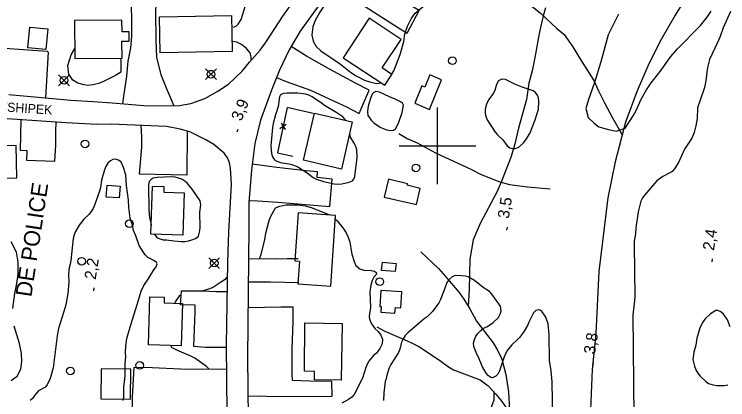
# Model space of a CAD drawing. Extents: x 282461 to 284471, y 5554090 to 5557646.
# Drawn here: x 283089.7 to 283275.7, y 5554933.8 to 5555034.3 of the extents above; entities that cross this region are included whole.
import ezdxf

# ---------------------------------------------------------------- set-up
doc = ezdxf.new("R2010")
doc.units = 0
for name, color, linetype in [('Niveau 15', 7, 'Continuous'), ('Niveau 19', 7, 'Continuous'), ('Niveau 2', 7, 'Continuous'), ('Niveau 21', 7, 'Continuous'), ('Niveau 22', 7, 'Continuous'), ('Niveau 3', 7, 'Continuous'), ('Niveau 31', 7, 'Continuous'), ('Niveau 36', 7, 'Continuous'), ('Niveau 37', 7, 'Continuous'), ('Niveau 61', 7, 'Continuous')]:
    doc.layers.add(name, color=color, linetype=linetype)

msp = doc.modelspace()

# ---------------------------------------------------------------- linework, layer by layer
at = {"layer": 'Niveau 19'}
for points in [[(283172.75, 5555041.88), (283189.57, 5555030.96), (283192.08, 5555029.43), (283195.25, 5555035.36), (283190.46, 5555038.16), (283183.22, 5555042.78), (283179.31, 5555045.58), (283176.87, 5555047.6)], [(283117.97, 5555011.02), (283118.35, 5555014.07), (283119.01, 5555018.19), (283119.36, 5555022.13), (283120.08, 5555025.56), (283120.33, 5555028.51), (283120.21, 5555040.98), (283126.7, 5555040.81), (283126.48, 5555035.07), (283126.52, 5555027.71), (283126.75, 5555023.08), (283127.86, 5555018.62), (283129.24, 5555015.16), (283131.27, 5555010.49)], [(283146.84, 5555030.98), (283147.59, 5555031.33), (283148.05, 5555031.8), (283148.79, 5555032.96), (283149.9, 5555036.62)], [(283074.61, 5555014.51), (283075.65, 5555014.89), (283076.45, 5555015.53), (283076.96, 5555016.11), (283077.97, 5555018.04), (283078.36, 5555019.37), (283078.79, 5555021.58), (283078.91, 5555025.98), (283084.6, 5555025.69), (283098.22, 5555024.72), (283098.52, 5555024.43), (283097.81, 5555012.55)], [(283151.42, 5555022.37), (283151.4, 5555023.2), (283151.15, 5555024.24), (283150.21, 5555025.45), (283148.86, 5555026.48), (283147.64, 5555027.04), (283146.65, 5555027.27)], [(283158.05, 5555017.85), (283160.58, 5555016.79), (283166.87, 5555014.53), (283171.76, 5555012.32), (283176.25, 5555010.16), (283179.58, 5555008.46), (283182.17, 5555014.51), (283178.61, 5555016.33), (283171.84, 5555020.03), (283165.83, 5555023.44), (283161.87, 5555025.96)], [(283091.36, 5555006.83), (283091.19, 5554998.93), (283092.97, 5554998.78), (283092.88, 5554996.28), (283100.24, 5554996.06), (283100.48, 5555000.24), (283100.45, 5555003.77), (283100.55, 5555006.18)], [(283134.71, 5555003.84), (283134.62, 5554992.33), (283122.33, 5554992.62), (283122.88, 5554999.69), (283122.91, 5555002.36), (283122.78, 5555005.31)], [(283150.86, 5554985.74), (283153.14, 5554985.68), (283158.35, 5554985.32), (283171.93, 5554984.18), (283172.54, 5554991.36), (283168.59, 5554991.79), (283168.75, 5554993.24), (283165.79, 5554993.5), (283158.07, 5554994.36), (283151.68, 5554995.28)], [(283163.7, 5554970.52), (283160.81, 5554970.55), (283157.68, 5554970.46), (283150.75, 5554970.51)], [(283150.7, 5554964.53), (283156.47, 5554964.54), (283163.84, 5554964.33)], [(283144.97, 5554947.45), (283139.47, 5554947.4), (283136.51, 5554947.66), (283136.86, 5554956.75), (283136.84, 5554958.49), (283133.02, 5554958.57), (283133.26, 5554962.22), (283138.93, 5554962.21), (283142.18, 5554962.06), (283145.21, 5554962.03)], [(283150.58, 5554934.76), (283153.52, 5554934.79), (283157.29, 5554934.65), (283172.53, 5554934.75), (283172.49, 5554938.57), (283166.69, 5554938.63), (283162.17, 5554938.82), (283162.09, 5554940.61), (283162.13, 5554946.98), (283162.33, 5554954.16), (283162.34, 5554957.92), (283159.16, 5554957.95), (283150.64, 5554957.76)], [(283145.22, 5554913.14), (283137.32, 5554913.27), (283134.72, 5554913.42), (283134.81, 5554929.57), (283134.62, 5554931.19), (283131.02, 5554931.28), (283125.17, 5554931.1), (283121.26, 5554931.04), (283120.51, 5554931.09), (283120.52, 5554934.39), (283120.95, 5554942.27), (283125.64, 5554942.2), (283133.02, 5554941.87), (283138.54, 5554941.76), (283145, 5554941.82)]]:
    msp.add_lwpolyline(points, dxfattribs=at)
at = {"layer": 'Niveau 2'}
for points in [[(283171.74, 5555040.62), (283171.9, 5555039.71), (283171.68, 5555038.73), (283171.11, 5555037.68), (283169.29, 5555034.88), (283168.04, 5555032.5), (283167.54, 5555031.04), (283167.22, 5555028.9), (283167.58, 5555027.28), (283168.41, 5555025.95), (283169.58, 5555024.81), (283174.73, 5555021.32), (283177.36, 5555019.26), (283178.82, 5555018.29), (283180.98, 5555017.15), (283182.32, 5555016.7), (283184.06, 5555016.26), (283185.43, 5555016.49)], [(283188, 5555018.65), (283188.66, 5555019.6), (283190.29, 5555023.84), (283191.23, 5555027.27), (283191.5, 5555029.19), (283192.17, 5555031.22), (283193.13, 5555033.14), (283194.22, 5555034.6), (283196.97, 5555037), (283197.49, 5555037.55)], [(283247.16, 5555034.35), (283244.49, 5555028.99), (283242.61, 5555021.97), (283240.93, 5555016.56), (283239.36, 5555012.09), (283238.69, 5555009.76), (283239.3, 5555007.45), (283240.83, 5555005.9), (283242.11, 5555004.99), (283244.56, 5555004.26), (283246.71, 5555003.81), (283248.96, 5555004.59), (283251.01, 5555007.85), (283251.86, 5555009.42), (283253.05, 5555011.98), (283254.47, 5555014.66), (283255.72, 5555016.47), (283258.06, 5555019.39), (283260.8, 5555023.3), (283262.58, 5555025.34), (283268.59, 5555031.43), (283270.31, 5555033.59), (283271.33, 5555035.16)], [(283276.38, 5555035.03), (283274.46, 5555030.83), (283273.67, 5555028.56), (283272.99, 5555026.99), (283270.9, 5555022.56), (283270.45, 5555020.82), (283270.29, 5555019.89), (283269.98, 5555016.99), (283269.65, 5555015.24), (283268.36, 5555011.69), (283267.8, 5555009.89), (283267.71, 5555007.11), (283267.39, 5555005.25), (283266.89, 5555003.5), (283266.32, 5555001.99), (283264.44, 5554999.19), (283263.59, 5554997.44), (283262.86, 5554995.7), (283261.83, 5554994.06), (283261.2, 5554993.36), (283260.45, 5554992.89), (283258.72, 5554992.06), (283257.23, 5554990.89), (283256.54, 5554990.19), (283254.02, 5554987.26), (283253.45, 5554986.45), (283253.05, 5554985.63), (283252.33, 5554982.84), (283251.68, 5554978.6), (283251.59, 5554977.04), (283251.32, 5554975.18), (283251.27, 5554974.25), (283251.49, 5554960.63), (283251.33, 5554959.7), (283250.97, 5554955.81), (283251.23, 5554929.32)], [(283117.45, 5555019.22), (283116.07, 5555018.33), (283112.96, 5555016.8), (283111.69, 5555016.27), (283110.13, 5555015.9), (283108.86, 5555015.78), (283107.87, 5555015.94), (283106.19, 5555016.39), (283104.9, 5555017.13), (283103.84, 5555018.74), (283103.58, 5555021), (283104.48, 5555023.78), (283105.48, 5555025.4)], [(283117.33, 5555022.77), (283117.41, 5555022.11), (283117.45, 5555019.22)], [(283215.37, 5555016.06), (283214.93, 5555014.49), (283214.53, 5555013.68), (283213.39, 5555012.1), (283212.93, 5555011.29), (283212.6, 5555010.41), (283212.43, 5555009.49), (283212.39, 5555008.5), (283212.57, 5555007.63), (283212.99, 5555006.82), (283215.06, 5555003.6), (283215.65, 5555002.85), (283217.05, 5555001.59), (283218.18, 5555000.03), (283218.82, 5554999.52), (283219.52, 5554999.29), (283220.27, 5554999.36), (283221.2, 5554999.71), (283222.4, 5555000.82), (283223.03, 5555001.58), (283224.06, 5555003.22), (283225.46, 5555006.83), (283226.3, 5555009.62), (283226.45, 5555011.59), (283226.38, 5555012.57), (283226.08, 5555013.21), (283225.49, 5555014.01), (283224.91, 5555014.36), (283222.11, 5555015.32), (283220.36, 5555016.05), (283217.74, 5555017.3), (283216.81, 5555017.41), (283216.23, 5555017.17), (283215.94, 5555017), (283215.37, 5555016.06)], [(283176.02, 5555006.6), (283175.89, 5555006.85), (283175.3, 5555007.6), (283173.72, 5555008.63), (283170.51, 5555010.51), (283169.75, 5555011.14), (283167.35, 5555012.8), (283166.48, 5555013.25), (283165.55, 5555013.53), (283163.63, 5555013.8), (283160.73, 5555013.78), (283159.81, 5555013.65), (283159.06, 5555013.3), (283158.78, 5555012.83), (283158.46, 5555010.28), (283157.73, 5555008.13)], [(283188.98, 5555012.19), (283187.46, 5555012.81), (283184.84, 5555014.06), (283183.91, 5555014.17), (283183.39, 5555013.93), (283182.99, 5555013.47), (283182.6, 5555012.59), (283182.04, 5555010.73), (283181.82, 5555009.86), (283181.77, 5555008.88), (283181.84, 5555007.89), (283182.73, 5555006.69), (283183.43, 5555006), (283185.07, 5555004.91), (283185.88, 5555004.51), (283186.81, 5555004.18), (283187.74, 5555004.01), (283188.55, 5555004.13), (283189.07, 5555004.49), (283189.86, 5555005.94), (283190.76, 5555008.73), (283191.14, 5555010.65), (283190.9, 5555011.11), (283190.38, 5555011.51), (283188.98, 5555012.19)], [(283157.73, 5555008.13), (283157.12, 5555005.81), (283156.96, 5555004.82), (283156.55, 5555000.01), (283156.69, 5554998.04), (283156.99, 5554997.12), (283157.53, 5554996.37), (283158.11, 5554996.03), (283159.04, 5554995.69), (283161.77, 5554995.2), (283163.57, 5554994.58), (283166.03, 5554992.98), (283167.61, 5554991.78), (283168.42, 5554991.32), (283170.28, 5554990.76), (283173.07, 5554990.15), (283174.06, 5554990.04), (283175.04, 5554990.11), (283176.95, 5554990.53), (283177.82, 5554990.89), (283178.22, 5554991.35), (283178.44, 5554992.05), (283179.08, 5554996.98), (283178.94, 5554998.95), (283178.69, 5554999.81), (283178.28, 5555000.68), (283177.33, 5555002.29), (283177.13, 5555003.24)], [(283126.06, 5554967.7), (283126.63, 5554968.46), (283126.91, 5554969.27), (283126.73, 5554969.62), (283126.2, 5554970.02), (283124.51, 5554970.93), (283123.81, 5554971.62), (283123.22, 5554972.37), (283122.21, 5554974.04), (283121.37, 5554976.52), (283120.78, 5554977.97), (283120.47, 5554979.36), (283119.87, 5554981.15), (283119.49, 5554983.92), (283119.4, 5554985.84), (283118.95, 5554989.71), (283118.75, 5554992.38), (283118.26, 5554994.11), (283117.9, 5554995.03), (283117.43, 5554995.84), (283116.84, 5554996.3), (283116.14, 5554996.52), (283115.33, 5554996.46), (283114.7, 5554996.11), (283114.07, 5554995.46), (283113.56, 5554994.65), (283113.16, 5554993.77), (283112.38, 5554991.1), (283112.12, 5554989.13), (283111.9, 5554988.2), (283110.61, 5554984.54), (283110.21, 5554983.66), (283109.7, 5554982.85), (283109.07, 5554982.09), (283107.81, 5554980.86), (283106.56, 5554979.34), (283105.65, 5554977.71), (283105.31, 5554976.78), (283104.98, 5554975.85), (283104.41, 5554970.11), (283104.25, 5554969.12), (283103.97, 5554968.19), (283103.81, 5554966.51), (283103.84, 5554964.43)], [(283138.31, 5554984.67), (283138.13, 5554985.65), (283136.06, 5554988.7), (283134.83, 5554990.2), (283134.13, 5554990.83), (283133.37, 5554991.34), (283131.62, 5554991.84), (283130.75, 5554991.95), (283126.87, 5554991.74), (283125.89, 5554991.62), (283125.32, 5554991.26), (283124.86, 5554990.68), (283124.64, 5554989.93), (283124.72, 5554983.27), (283124.92, 5554981.3), (283125.34, 5554979.4), (283125.4, 5554979.25)], [(283126.25, 5554976.93), (283126.3, 5554976.8), (283126.89, 5554976.05), (283128.46, 5554975.49), (283129.33, 5554975.49), (283131.25, 5554975.22), (283133.16, 5554975.07), (283134.09, 5554975.08), (283135.07, 5554975.26), (283135.99, 5554975.5), (283136.92, 5554975.85), (283137.66, 5554976.44), (283138.05, 5554977.83), (283138.15, 5554978.82), (283138.05, 5554982.7), (283138.31, 5554984.67)], [(283153.56, 5554970.56), (283154.06, 5554971.73), (283154.94, 5554975.5), (283155.21, 5554977.24), (283156.09, 5554980.55), (283156.43, 5554981.54), (283157.79, 5554983.81), (283158.89, 5554984.28), (283160.51, 5554984.59), (283163.58, 5554984.61), (283165.49, 5554984.4), (283167.06, 5554983.95), (283171.66, 5554982.08), (283171.75, 5554982.03)], [(283173.43, 5554980.93), (283173.88, 5554980.48), (283175.36, 5554978.59), (283176.18, 5554977.32), (283176.72, 5554976.22), (283177.14, 5554974.9), (283177.7, 5554971.77), (283178.3, 5554969.81), (283178.72, 5554968.77), (283179.77, 5554967.91), (283180.76, 5554967.63), (283182.73, 5554967.53), (283183.55, 5554967.37)], [(283089.24, 5554957.58), (283089.77, 5554961.47), (283090.32, 5554964.13), (283090.69, 5554966.51), (283090.65, 5554969.69), (283090.22, 5554972.24), (283088.85, 5554975)], [(283118.07, 5554933.56), (283118.23, 5554934.37), (283118.25, 5554937.15), (283118.52, 5554939.13), (283118.57, 5554940.11), (283118.53, 5554943.07), (283118.69, 5554944.05), (283118.74, 5554945.04), (283118.67, 5554946.02), (283118.7, 5554947.88), (283118.97, 5554949.73), (283119.92, 5554953.1), (283121.82, 5554958.91), (283122.76, 5554962.11), (283123.44, 5554963.62), (283124.58, 5554965.25), (283126.06, 5554967.7)], [(283183.55, 5554967.37), (283184.02, 5554966.97), (283184.08, 5554966.56), (283183.39, 5554965.74), (283182.94, 5554964.93), (283182.61, 5554963.71), (283182.34, 5554961.91), (283182.5, 5554957.98), (283182.18, 5554955.6), (283182.31, 5554954.79), (283182.79, 5554953.58), (283183.67, 5554952.37), (283184.49, 5554951.57), (283185.2, 5554950.65), (283185.62, 5554949.61), (283185.57, 5554948.33), (283185.01, 5554947.17), (283184.09, 5554945.94), (283183.35, 5554945.3), (283182.09, 5554943.84), (283181.64, 5554943.03), (283181.3, 5554942.21), (283180.41, 5554939.43), (283178.25, 5554935.18), (283177.63, 5554934.42), (283176.82, 5554933.83), (283175.09, 5554932.89)], [(283103.84, 5554964.43), (283103.59, 5554961.53), (283103.1, 5554958.57), (283102.6, 5554956.77), (283101.15, 5554952.35), (283100.82, 5554950.44), (283099.82, 5554942.08), (283099.04, 5554939.35), (283098.25, 5554937.67), (283097.62, 5554936.97), (283096.01, 5554936.14), (283094.92, 5554934.91), (283094.47, 5554934.21), (283093.78, 5554933.63)], [(283138.48, 5554962.21), (283138.93, 5554962.27), (283140.09, 5554962.62), (283141.3, 5554963.1), (283143.71, 5554964.63), (283144.86, 5554965.45), (283145.17, 5554965.78)], [(283230.12, 5554923.68), (283229.94, 5554938.46), (283229.67, 5554941.35), (283229.23, 5554944.02), (283229.15, 5554950.8), (283228.83, 5554953.58), (283228.23, 5554955.37), (283227.75, 5554956.12), (283227.17, 5554956.81), (283226.75, 5554957.15), (283226.23, 5554957.26), (283225.6, 5554957.03), (283225.02, 5554956.5), (283223.83, 5554954), (283223.5, 5554953.12), (283222.64, 5554951.67), (283221.44, 5554950.09), (283220.81, 5554949.39), (283219.38, 5554948.1), (283218.18, 5554946.64), (283217.39, 5554944.95), (283216.21, 5554941.29), (283215.7, 5554940.47), (283215.24, 5554939.95), (283214.55, 5554939.59), (283214.09, 5554939.53), (283213.33, 5554939.99), (283212.68, 5554940.74), (283211.73, 5554942.35), (283210.65, 5554945.06), (283210.18, 5554945.87), (283209.82, 5554946.8), (283209.52, 5554947.72), (283209.39, 5554948.53), (283209.62, 5554949.46), (283210.01, 5554950.33), (283210.58, 5554951.15), (283211.27, 5554951.85), (283212.02, 5554952.44), (283212.88, 5554952.85), (283214.49, 5554953.91), (283215.93, 5554955.2), (283216.38, 5554956.07), (283216.6, 5554956.89), (283216.41, 5554958.22), (283214.17, 5554961.33), (283213.53, 5554962.02), (283211.95, 5554963.1), (283209.66, 5554964.88), (283208.03, 5554965.85), (283207.27, 5554966.02), (283206.28, 5554966.12), (283204.6, 5554966.17), (283203.79, 5554965.81), (283203.05, 5554965.17), (283202.47, 5554964.41), (283201.86, 5554962.61), (283200.79, 5554959.93), (283200.39, 5554959.11), (283198.68, 5554956.78), (283197.3, 5554955.43), (283196.5, 5554954.91), (283195.81, 5554954.32), (283192.25, 5554951.21), (283191.56, 5554950.51), (283191.05, 5554949.7), (283190.65, 5554948.82), (283190.15, 5554947.02), (283189.82, 5554946.15), (283187.82, 5554942.94), (283187.43, 5554942.07), (283186.75, 5554940.21), (283186.59, 5554939.22), (283186.37, 5554938.53), (283186, 5554935.57), (283185.96, 5554933.6)], [(283131.56, 5554958.98), (283131.73, 5554959.36), (283132.81, 5554960.94), (283133.19, 5554961.15)], [(283276.31, 5554952.78), (283275.59, 5554954.63), (283275.12, 5554955.44), (283274.59, 5554956.13), (283273.88, 5554956.76), (283273.12, 5554957.1), (283272.6, 5554957.04), (283271.16, 5554956.16), (283269.72, 5554954.81), (283269.15, 5554954.05), (283268.41, 5554952.53), (283267.85, 5554950.73), (283267.63, 5554949.86), (283267.36, 5554948.06), (283266.86, 5554946.19), (283266.59, 5554944.28), (283267.02, 5554942.54), (283267.38, 5554941.62), (283267.86, 5554940.75), (283268.45, 5554939.94), (283269.86, 5554938.62), (283270.68, 5554937.99), (283271.84, 5554937.65)], [(283088.83, 5554938.82), (283090.38, 5554939.94), (283091.34, 5554941.8), (283091.66, 5554943.77), (283091.58, 5554945.85), (283091.03, 5554948.45), (283089.64, 5554952.96)], [(283140.51, 5554941.73), (283139.81, 5554942.47), (283136.71, 5554944.64), (283135.55, 5554945.21), (283132, 5554946.69), (283130.83, 5554947.31), (283130.48, 5554947.9)], [(283271.84, 5554937.65), (283272.83, 5554937.49), (283274.81, 5554937.51), (283275.73, 5554937.69)]]:
    msp.add_lwpolyline(points, dxfattribs=at)
at = {"layer": 'Niveau 21'}
for points in [[(283176.33, 5555046.89), (283164.19, 5555029.92), (283161.35, 5555025.08), (283158.81, 5555019.73), (283156.73, 5555014.55), (283153.81, 5555006.71), (283152.37, 5555000.67), (283151.47, 5554993.71), (283150.82, 5554985.25), (283150.84, 5554978.83), (283150.5, 5554944.9), (283150.87, 5554904.67)], [(283124.48, 5555010.42), (283132.77, 5555010.5), (283135.66, 5555011.05), (283139.3, 5555012.36), (283142.69, 5555014.24), (283145.51, 5555016.12), (283149.06, 5555019.52), (283150.95, 5555021.85), (283153.76, 5555024.95), (283155.29, 5555027.16), (283159.68, 5555033.86), (283165.66, 5555042.26)], [(283088.24, 5555013.44), (283104.41, 5555011.91), (283110.21, 5555011.62), (283115.14, 5555011.26), (283124.48, 5555010.42)], [(283103.21, 5555006), (283085.18, 5555007.27), (283074.82, 5555007.52), (283072.68, 5555007.21), (283071.41, 5555006.85), (283069.41, 5555005.74), (283068.38, 5555004.68), (283067.3, 5555003.34), (283066.39, 5555001.94), (283066, 5555000.49), (283065.79, 5554998.64), (283065.78, 5554994.29), (283065.56, 5554988.1), (283065.7, 5554965.63), (283065.33, 5554944.32), (283065.48, 5554927.24)], [(283145.12, 5554930.37), (283144.96, 5554948.03), (283145.33, 5554969.68), (283145.58, 5554977.56), (283146.25, 5554989.9), (283146.02, 5554994.18), (283145.77, 5554995.57), (283145.29, 5554996.89), (283144.35, 5554998.1), (283141.66, 5555000.33), (283139.62, 5555001.59), (283135.41, 5555003.63), (283132.91, 5555004.36), (283129.37, 5555005.08), (283114.93, 5555005.64), (283111.22, 5555005.61), (283103.21, 5555006)]]:
    msp.add_lwpolyline(points, dxfattribs=at)
at = {"layer": 'Niveau 22'}
for points in [[(283277.14, 5555058.79), (283272.92, 5555052.26), (283268.94, 5555045.44), (283261.94, 5555034.08), (283258.31, 5555027.73), (283255.08, 5555021.44), (283252.09, 5555014.34), (283249, 5555006.2), (283246.34, 5554995.86), (283244.42, 5554986.46), (283242.1, 5554967.27), (283241.25, 5554951.1), (283240.32, 5554941.71), (283239.47, 5554920.84), (283238.65, 5554916.65), (283237.25, 5554912.46), (283236.13, 5554909.6), (283234.83, 5554907.03), (283233.12, 5554904.68), (283227.75, 5554898.52), (283226.2, 5554896.52)], [(283210.35, 5555054.6), (283210.58, 5555052.84), (283211.77, 5555050.01), (283215.71, 5555045.65), (283220.05, 5555041.23), (283224.28, 5555036.75), (283226.74, 5555034.74), (283231.03, 5555030.67), (283233.07, 5555029.07), (283235.26, 5555025.86), (283237.1, 5555022.8), (283240.75, 5555017.1), (283242, 5555014.33), (283243.54, 5555011.21), (283245.61, 5555007.35), (283248.15, 5555002.89)], [(283228.18, 5555036.02), (283227.59, 5555033.94), (283226.52, 5555029.29), (283225.49, 5555023.49), (283224.67, 5555019.6), (283223.84, 5555016.34), (283223.25, 5555012.11), (283221.08, 5555004.61), (283220.2, 5555000.54), (283219.2, 5554997.23), (283217, 5554991.64), (283216.63, 5554990.51), (283215.53, 5554988.11), (283211.16, 5554979.79), (283209.3, 5554975.54), (283208.44, 5554970.43), (283208.24, 5554962.53), (283208.04, 5554958.1)], [(283189.89, 5555003.23), (283192.11, 5555001.92), (283194.74, 5555000.79), (283199.46, 5554998.16), (283208.73, 5554993.9), (283211.42, 5554992.54), (283216.26, 5554990.61), (283218.76, 5554989.94), (283223.47, 5554989.29), (283229.38, 5554988.77)], [(283195.66, 5554972.41), (283200.29, 5554967.98), (283202.11, 5554965.96), (283205.64, 5554961.75), (283206.88, 5554960.02), (283208.42, 5554957.48), (283210.2, 5554954.32), (283214.56, 5554948.63), (283215.68, 5554946.73), (283216.75, 5554944.35), (283217.85, 5554940.36), (283218.48, 5554935.89), (283218.99, 5554927.89), (283219.23, 5554922.08), (283219.3, 5554916.61), (283219.23, 5554912.54), (283218.92, 5554909.52), (283218.49, 5554906.85), (283217.44, 5554901.76), (283217.34, 5554900.74), (283217.24, 5554898.73), (283217.33, 5554896.21), (283217.57, 5554894.72)], [(283184.19, 5554952.85), (283186.28, 5554951.71), (283192.1, 5554949.17), (283193.61, 5554948.48), (283195.13, 5554947.67), (283200.51, 5554944.12), (283202.85, 5554942.4), (283204.2, 5554941.61), (283211.13, 5554938.97), (283213.18, 5554937.45), (283215.24, 5554935.2), (283216.48, 5554933.64), (283218.83, 5554930.36)], [(283214.65, 5554935.84), (283214.68, 5554933.7), (283213.05, 5554929.27), (283211.29, 5554925.76), (283209.6, 5554921.86), (283208.08, 5554918.07), (283207.24, 5554915.4), (283206.06, 5554912.14), (283204.41, 5554909.45), (283202.18, 5554906.07), (283198.53, 5554901.38), (283195.1, 5554897.48), (283192.11, 5554894.7)]]:
    msp.add_lwpolyline(points, dxfattribs=at)
at = {"layer": 'Niveau 3'}
for p, q in [((283147.77, 5555003.63), (283148.07, 5555004.37)), ((283218.12, 5554978.05), (283218.24, 5554978.84)), ((283271.59, 5554969.73), (283271.71, 5554970.52)), ((283110.39, 5554962.17), (283110.51, 5554962.96)), ((283240.57, 5554942.69), (283240.69, 5554943.48))]:
    msp.add_line(p, q, dxfattribs=at)
at = {"layer": 'Niveau 31'}
for points in [[(283146.26, 5555034.04), (283146.44, 5555024.64), (283127.71, 5555024.29), (283127.53, 5555033.69), (283146.26, 5555034.04)], [(283190.53, 5555027.8), (283182.22, 5555033.28), (283175.45, 5555023.01), (283186.29, 5555015.87), (283188.13, 5555018.66), (283185.6, 5555020.33), (283190.53, 5555027.8)], [(283105.44, 5555022.79), (283117.75, 5555022.86), (283117.72, 5555027.3), (283119.6, 5555027.31), (283119.59, 5555029.74), (283117.75, 5555029.73), (283117.73, 5555032.79), (283105.38, 5555032.72), (283105.44, 5555022.79)], [(283098.4, 5555030.57), (283097.9, 5555025.17), (283093.21, 5555025.6), (283093.71, 5555031), (283098.4, 5555030.57)], [(283195.9, 5555015.65), (283194.05, 5555011.12), (283197.93, 5555009.54), (283201.07, 5555017.27), (283197.97, 5555018.53), (283196.67, 5555015.34), (283195.9, 5555015.65)], [(283177.77, 5555006.24), (283174.93, 5554993.97), (283165.09, 5554996.25), (283167.93, 5555008.52), (283177.77, 5555006.24)], [(283090.15, 5555000.07), (283079.84, 5554999.83), (283080.03, 5554991.43), (283090.34, 5554991.67), (283090.15, 5555000.07)], [(283186.14, 5554986.66), (283194.53, 5554984.69), (283195.52, 5554988.9), (283192.07, 5554989.72), (283192.17, 5554990.13), (283187.23, 5554991.3), (283186.14, 5554986.66)], [(283113.84, 5554989.78), (283117.24, 5554989.54), (283117.02, 5554986.42), (283113.63, 5554986.66), (283113.84, 5554989.78)], [(283133.95, 5554987.79), (283133.64, 5554976.73), (283125.3, 5554976.96), (283125.65, 5554989.5), (283128.69, 5554989.42), (283128.65, 5554987.92), (283133.95, 5554987.79)], [(283163.65, 5554982.5), (283162.82, 5554970), (283163.98, 5554969.93), (283163.59, 5554964), (283172.2, 5554963.43), (283173.42, 5554981.85), (283163.65, 5554982.5)], [(283189, 5554967.21), (283185.44, 5554967.52), (283185.63, 5554969.66), (283189.19, 5554969.35), (283189, 5554967.21)], [(283133.52, 5554958.93), (283133.21, 5554947.86), (283124.67, 5554948.1), (283125.02, 5554960.62), (283128.75, 5554960.52), (283128.71, 5554959.05), (283133.52, 5554958.93)], [(283190.69, 5554961.94), (283185.25, 5554962.31), (283184.97, 5554958.15), (283185.31, 5554958.12), (283185.21, 5554956.59), (283188.91, 5554956.33), (283189.02, 5554957.86), (283190.41, 5554957.76), (283190.69, 5554961.94)], [(283165.45, 5554953.82), (283175.14, 5554953.66), (283174.9, 5554938.88), (283167.9, 5554938.99), (283167.93, 5554941.18), (283165.3, 5554941.21), (283165.45, 5554953.82)], [(283119.97, 5554933.95), (283120.06, 5554941.74), (283112.32, 5554941.83), (283112.24, 5554934.04), (283119.97, 5554933.95)]]:
    msp.add_lwpolyline(points, dxfattribs=at)
at = {"layer": 'Niveau 36'}
for p, q in [((283104.03, 5555015.71), (283101.21, 5555018.53)), ((283101.21, 5555015.71), (283104.03, 5555018.53)), ((283142.35, 5555017.29), (283139.53, 5555020.11)), ((283139.53, 5555017.29), (283142.35, 5555020.11)), ((283143.2, 5554968.01), (283140.38, 5554970.83)), ((283140.38, 5554968.01), (283143.2, 5554970.83))]:
    msp.add_line(p, q, dxfattribs=at)
for centre in [(283203.9, 5555022.23), (283140.95, 5555018.71), (283102.63, 5555017.13), (283108.11, 5555000.53), (283194.38, 5554994.27), (283119.68, 5554979.71), (283107.23, 5554969.91), (283141.8, 5554969.43), (283184.94, 5554964.59), (283104.3, 5554941.32), (283122.37, 5554942.74)]:
    msp.add_circle(centre, 1, dxfattribs=at)
at = {"layer": 'Niveau 37'}
for p, q in [((283158.91, 5555004.55), (283160.58, 5555005.65)), ((283159.2, 5555005.94), (283160.29, 5555004.26))]:
    msp.add_line(p, q, dxfattribs=at)
for points in [[(283167.62, 5555008.48), (283160.77, 5555009.98), (283158.3, 5554998.21), (283162.25, 5554997.32)], [(283167.62, 5555008.48), (283160.77, 5555009.98), (283160.16, 5555007.06)], [(283159.33, 5555003.14), (283158.3, 5554998.21), (283162.25, 5554997.32)]]:
    msp.add_lwpolyline(points, dxfattribs=at)
at = {"layer": 'Niveau 61'}
for points in [[(283200, 5554990), (283200, 5555010)], [(283190, 5555000), (283210, 5555000)]]:
    msp.add_lwpolyline(points, dxfattribs=at)

# ---------------------------------------------------------------- texts
at = {"layer": 'Niveau 15'}
msp.add_text('RUE PAPUATSHIPEK', height=2.3999, rotation=356.2913, dxfattribs=at).set_placement((283067.28, 5555010.26))
at = {"layer": 'Niveau 3'}
for s, rotation, p in [('3,9  ', 68.5008, (283148.87, 5555006.29)), ('3,5  ', 81.0957, (283218.6, 5554980.89)), ('2,4  ', 81.0957, (283272.07, 5554972.57)), ('2,2  ', 81.0957, (283110.87, 5554965.01)), ('3,8  ', 81.0957, (283241.05, 5554945.53))]:
    msp.add_text(s, height=3, rotation=rotation, dxfattribs=at).set_placement(p)
at = {"layer": 'Niveau 31'}
msp.add_text('DE POLICE', height=4.2, rotation=81.5139, dxfattribs=at).set_placement((283094.11, 5554960.44))

doc.saveas('drawing.dxf')
